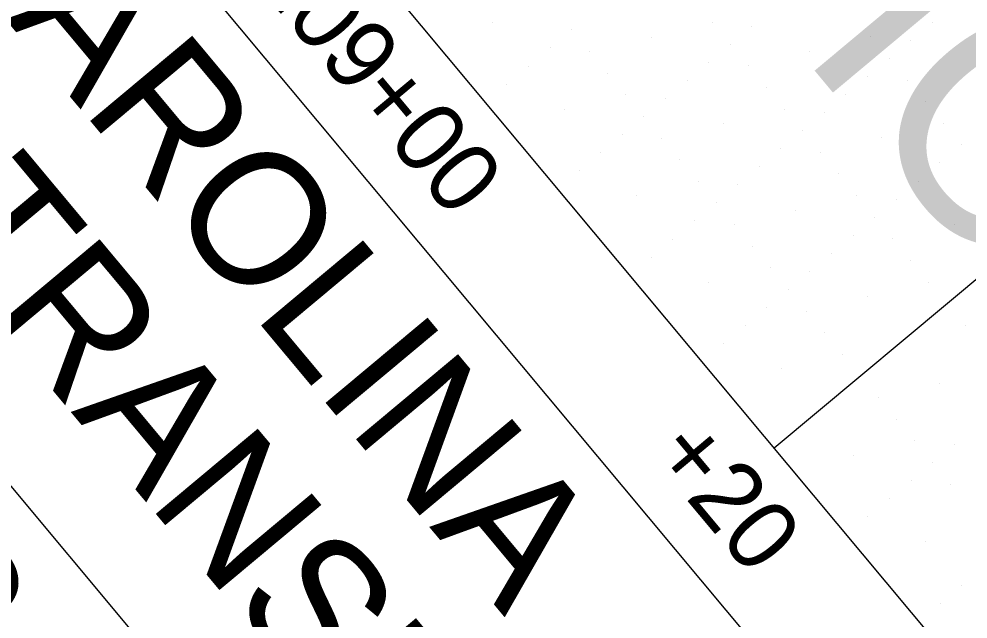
# Model space of a CAD drawing. Extents: x 2042995 to 2043795, y 305365 to 306249.
# Drawn here: x 2043457.7 to 2043491.39, y 305492.16 to 305513.46 of the extents above; entities that cross this region are included whole.
import ezdxf

# ---------------------------------------------------------------- set-up
doc = ezdxf.new("R2010")
doc.units = 0
for name, color, linetype in [('BR_BORDER LINES', 7, 'Continuous'), ('BR_GRID DOTS', 7, 'Continuous'), ('BR_GRID LINES', 7, 'Continuous'), ('BR_TEXT', 7, 'Continuous')]:
    doc.layers.add(name, color=color, linetype=linetype)

msp = doc.modelspace()

# ---------------------------------------------------------------- linework, layer by layer
at = {"layer": 'BR_BORDER LINES'}
for p, q in [((2043397.335, 305594.797), (2043493.488, 305479.669)), ((2043411.252, 305552.133), (2043480.696, 305468.985))]:
    msp.add_line(p, q, dxfattribs=at)
at = {"layer": 'BR_GRID DOTS'}
for p, q in [((2043474.503, 305513.321), (2043474.503, 305513.321)), ((2043482.313, 305513.33), (2043482.313, 305513.33)), ((2043490.123, 305513.338), (2043490.123, 305513.338)), ((2043477.32, 305513.068), (2043477.32, 305513.068)), ((2043483.722, 305513.203), (2043483.722, 305513.203)), ((2043480.137, 305512.815), (2043480.137, 305512.815)), ((2043482.954, 305512.562), (2043482.954, 305512.562)), ((2043487.947, 305512.824), (2043487.947, 305512.824)), ((2043489.356, 305512.697), (2043489.356, 305512.697)), ((2043476.552, 305512.427), (2043476.552, 305512.427)), ((2043477.961, 305512.301), (2043477.961, 305512.301)), ((2043485.771, 305512.309), (2043485.771, 305512.309)), ((2043482.187, 305511.921), (2043482.187, 305511.921)), ((2043488.588, 305512.056), (2043488.588, 305512.056)), ((2043475.785, 305511.786), (2043475.785, 305511.786)), ((2043478.602, 305511.533), (2043478.602, 305511.533)), ((2043483.595, 305511.795), (2043483.595, 305511.795)), ((2043481.419, 305511.28), (2043481.419, 305511.28)), ((2043487.821, 305511.415), (2043487.821, 305511.415)), ((2043489.229, 305511.289), (2043489.229, 305511.289)), ((2043475.017, 305511.145), (2043475.017, 305511.145)), ((2043484.236, 305511.027), (2043484.236, 305511.027)), ((2043479.243, 305510.766), (2043479.243, 305510.766)), ((2043480.651, 305510.639), (2043480.651, 305510.639)), ((2043487.053, 305510.774), (2043487.053, 305510.774)), ((2043489.87, 305510.521), (2043489.87, 305510.521)), ((2043474.25, 305510.504), (2043474.25, 305510.504)), ((2043477.067, 305510.251), (2043477.067, 305510.251)), ((2043484.877, 305510.26), (2043484.877, 305510.26)), ((2043479.884, 305509.998), (2043479.884, 305509.998)), ((2043486.286, 305510.133), (2043486.286, 305510.133)), ((2043482.701, 305509.745), (2043482.701, 305509.745)), ((2043490.511, 305509.754), (2043490.511, 305509.754)), ((2043479.116, 305509.357), (2043479.116, 305509.357)), ((2043480.525, 305509.231), (2043480.525, 305509.231)), ((2043485.518, 305509.492), (2043485.518, 305509.492)), ((2043488.335, 305509.239), (2043488.335, 305509.239)), ((2043484.751, 305508.851), (2043484.751, 305508.851)), ((2043491.152, 305508.986), (2043491.152, 305508.986)), ((2043478.349, 305508.716), (2043478.349, 305508.716)), ((2043486.159, 305508.725), (2043486.159, 305508.725)), ((2043481.166, 305508.463), (2043481.166, 305508.463)), ((2043483.983, 305508.21), (2043483.983, 305508.21)), ((2043490.385, 305508.345), (2043490.385, 305508.345)), ((2043477.581, 305508.075), (2043477.581, 305508.075)), ((2043486.8, 305507.957), (2043486.8, 305507.957)), ((2043481.807, 305507.696), (2043481.807, 305507.696)), ((2043483.216, 305507.569), (2043483.216, 305507.569)), ((2043489.617, 305507.704), (2043489.617, 305507.704)), ((2043476.814, 305507.434), (2043476.814, 305507.434)), ((2043479.631, 305507.181), (2043479.631, 305507.181)), ((2043487.441, 305507.19), (2043487.441, 305507.19)), ((2043482.448, 305506.928), (2043482.448, 305506.928)), ((2043488.85, 305507.063), (2043488.85, 305507.063)), ((2043485.265, 305506.675), (2043485.265, 305506.675)), ((2043481.681, 305506.287), (2043481.681, 305506.287)), ((2043483.089, 305506.161), (2043483.089, 305506.161)), ((2043488.082, 305506.422), (2043488.082, 305506.422)), ((2043490.899, 305506.169), (2043490.899, 305506.169)), ((2043480.913, 305505.646), (2043480.913, 305505.646)), ((2043487.315, 305505.781), (2043487.315, 305505.781)), ((2043488.723, 305505.655), (2043488.723, 305505.655)), ((2043483.73, 305505.393), (2043483.73, 305505.393)), ((2043486.547, 305505.14), (2043486.547, 305505.14)), ((2043480.146, 305505.005), (2043480.146, 305505.005)), ((2043489.364, 305504.887), (2043489.364, 305504.887)), ((2043484.371, 305504.626), (2043484.371, 305504.626)), ((2043485.78, 305504.499), (2043485.78, 305504.499)), ((2043479.378, 305504.364), (2043479.378, 305504.364)), ((2043482.195, 305504.111), (2043482.195, 305504.111)), ((2043490.005, 305504.12), (2043490.005, 305504.12)), ((2043485.012, 305503.858), (2043485.012, 305503.858)), ((2043487.829, 305503.605), (2043487.829, 305503.605)), ((2043484.245, 305503.217), (2043484.245, 305503.217)), ((2043485.653, 305503.091), (2043485.653, 305503.091)), ((2043483.477, 305502.576), (2043483.477, 305502.576)), ((2043491.287, 305502.585), (2043491.287, 305502.585)), ((2043486.294, 305502.323), (2043486.294, 305502.323)), ((2043482.71, 305501.935), (2043482.71, 305501.935)), ((2043486.935, 305501.556), (2043486.935, 305501.556)), ((2043481.942, 305501.294), (2043481.942, 305501.294)), ((2043484.759, 305501.041), (2043484.759, 305501.041)), ((2043490.393, 305500.535), (2043490.393, 305500.535)), ((2043488.217, 305500.021), (2043488.217, 305500.021)), ((2043488.858, 305499.253), (2043488.858, 305499.253)), ((2043489.499, 305498.485), (2043489.499, 305498.485)), ((2043490.908, 305498.359), (2043490.908, 305498.359)), ((2043487.323, 305497.971), (2043487.323, 305497.971)), ((2043490.14, 305497.718), (2043490.14, 305497.718)), ((2043489.373, 305497.077), (2043489.373, 305497.077)), ((2043490.781, 305496.95), (2043490.781, 305496.95)), ((2043488.605, 305496.436), (2043488.605, 305496.436)), ((2043487.838, 305495.795), (2043487.838, 305495.795)), ((2043487.07, 305495.154), (2043487.07, 305495.154)), ((2043489.887, 305494.901), (2043489.887, 305494.901)), ((2043491.169, 305493.366), (2043491.169, 305493.366)), ((2043490.402, 305492.725), (2043490.402, 305492.725))]:
    msp.add_line(p, q, dxfattribs=at)
at = {"layer": 'BR_GRID LINES'}
for p, q in [((2043163.993, 305881.983), (2043508.01, 305470.082)), ((2043591.959, 305587.968), (2043484.506, 305498.224))]:
    msp.add_line(p, q, dxfattribs=at)

# ---------------------------------------------------------------- texts
at = {"layer": 'BR_TEXT'}
for s, height, rotation, p in [('NOT FOR CONSTRUCTION', 8.12508, 309.8684, (2043408.31, 305604.579)), ('DEPARTMENT  OF  TRANSPORTATION', 4.71703, 309.8684, (2043416.171, 305551.427)), ('BRIDGE PLAN & PROFILE', 6.75, 309.8683, (2043409.612, 305540.955)), ('SOUTH CAROLINA', 4.71703, 309.8684, (2043439.003, 305535.249)), ('REPLACE BRIDGE OVER', 6.75, 309.8683, (2043405.752, 305532.122)), ('1109+00', 2.5, 309.8684, (2043464.712, 305516.367)), ('+20', 2.5, 309.8684, (2043480.076, 305497.971))]:
    msp.add_text(s, height=height, rotation=rotation, dxfattribs=at).set_placement(p)

doc.saveas('drawing.dxf')
